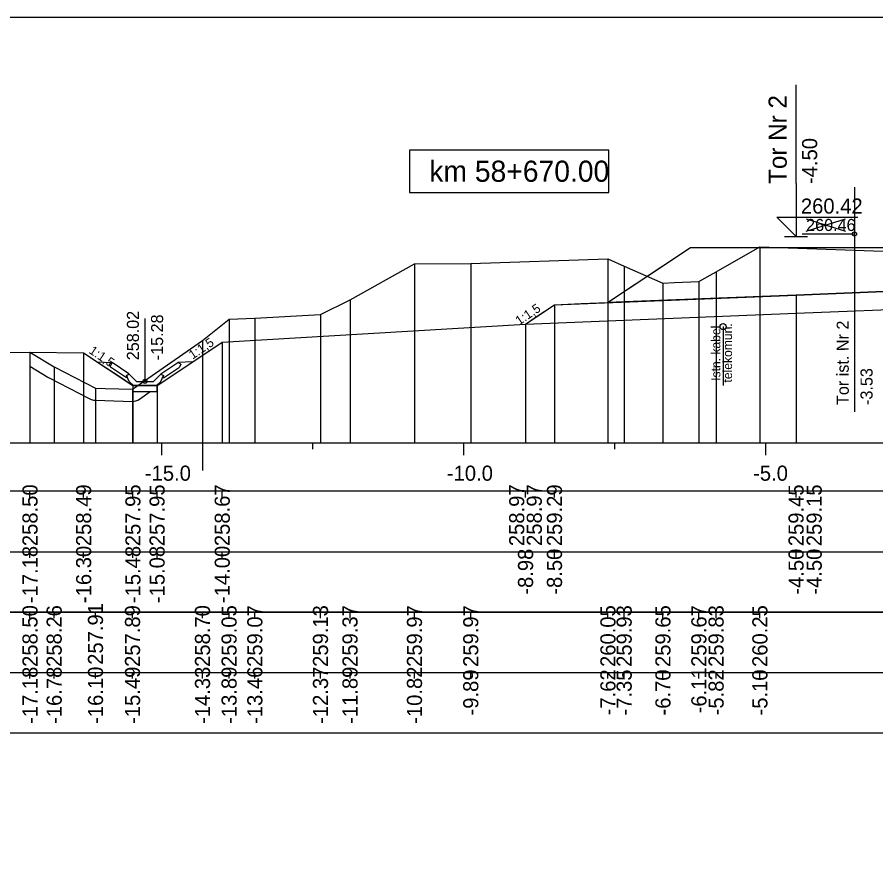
# Model space of a CAD drawing. Extents: x 6516023 to 6560129, y 5513077 to 5529206.
# Drawn here: x 6517020.32 to 6517034.53, y 5514565.91 to 5514580.16 of the extents above; entities that cross this region are included whole.
import ezdxf

# ---------------------------------------------------------------- set-up
doc = ezdxf.new("R2010")
doc.units = 0
for name, color, linetype in [('IR_default', 7, 'Continuous'), ('TOR_PRZEK_P-kable', 7, 'Continuous'), ('TOR_PRZEK_P-komponent', 7, 'Continuous'), ('TOR_PRZEK_P-odwodnienie', 7, 'Continuous'), ('TOR_PRZEK_P-opisy', 7, 'Continuous'), ('TOR_PRZEK_P-tabelka istniejace', 7, 'Continuous'), ('TOR_PRZEK_P-tabelka projektowane', 7, 'Continuous'), ('TOR_PRZEK_P-teren istniejacy', 7, 'Continuous'), ('TOR_PRZEK_P-tory istniejace', 7, 'Continuous'), ('TOR_PRZEK_P-tory projektowane', 7, 'Continuous'), ('TOR_PRZEK_P-uklad odniesienia', 7, 'Continuous'), ('TOR_PRZEK_P-warstwa ochronna I', 7, 'Continuous'), ('TOR_PRZEK_P-warstwa ochronna II', 7, 'Continuous'), ('TOR_PS_T-skarpy projektowane', 7, 'Continuous'), ('TOR_RAMKI-ramka+tabelka 1', 7, 'Continuous')]:
    doc.layers.add(name, color=color, linetype=linetype)

msp = doc.modelspace()

# ---------------------------------------------------------------- linework, layer by layer
at = {"layer": 'IR_default'}
msp.add_lwpolyline([(6517020.53, 5514574.61), (6517021.418, 5514574.6), (6517021.694, 5514574.416), (6517021.739, 5514574.386), (6517021.987, 5514574.221), (6517022.234, 5514574.056), (6517022.434, 5514574.056), (6517022.634, 5514574.056), (6517023.174, 5514574.416), (6517023.713, 5514574.775), (6517026.224, 5514574.926), (6517028.734, 5514575.076), (6517028.894, 5514575.183), (6517029.213, 5514575.395), (6517029.653, 5514575.413), (6517030.093, 5514575.431), (6517030.778, 5514575.887), (6517031.463, 5514576.344), (6517033.213, 5514576.344), (6517034.963, 5514576.344)], dxfattribs=at)
at = {"layer": 'TOR_PRZEK_P-kable'}
msp.add_line((6517032.004, 5514575.033), (6517032.004, 5514574.059), dxfattribs=at)
msp.add_circle((6517032.004, 5514575.033), 0.05, dxfattribs=at)
at = {"layer": 'TOR_PRZEK_P-komponent'}
msp.add_lwpolyline([(6517031.463, 5514576.344), (6517034.963, 5514576.344), (6517035.963, 5514576.344), (6517039.463, 5514576.344), (6517040.013, 5514576.345), (6517043.513, 5514576.345), (6517044.598, 5514575.622), (6517041.013, 5514575.765), (6517039.763, 5514575.815), (6517039.713, 5514575.815), (6517038.463, 5514575.765), (6517037.713, 5514575.735), (6517035.463, 5514575.645), (6517033.213, 5514575.555), (6517030.093, 5514575.431)], close=True, dxfattribs=at)
at = {"layer": 'TOR_PRZEK_P-odwodnienie'}
for p, q in [((6517022.434, 5514574.126), (6517022.434, 5514575.17)), ((6517022.125, 5514574.185), (6517021.864, 5514574.36)), ((6517022.169, 5514574.252), (6517021.889, 5514574.439)), ((6517022.698, 5514574.252), (6517022.979, 5514574.439)), ((6517022.743, 5514574.185), (6517023.004, 5514574.36)), ((6517022.136, 5514574.202), (6517022.125, 5514574.185)), ((6517022.126, 5514574.221), (6517022.174, 5514574.245)), ((6517022.169, 5514574.252), (6517022.161, 5514574.239)), ((6517022.294, 5514574.126), (6517022.174, 5514574.245)), ((6517022.574, 5514574.126), (6517022.694, 5514574.245)), ((6517022.694, 5514574.245), (6517022.741, 5514574.221)), ((6517022.698, 5514574.252), (6517022.707, 5514574.239)), ((6517022.732, 5514574.202), (6517022.743, 5514574.185)), ((6517022.244, 5514574.056), (6517022.624, 5514574.056)), ((6517022.294, 5514574.126), (6517022.574, 5514574.126))]:
    msp.add_line(p, q, dxfattribs=at)
for points in [[(6517021.642, 5514574.451), (6517021.889, 5514574.439)], [(6517023.225, 5514574.451), (6517022.979, 5514574.439)], [(6517021.839, 5514574.412), (6517021.889, 5514574.439)], [(6517021.839, 5514574.412), (6517021.864, 5514574.36)], [(6517023.029, 5514574.412), (6517022.979, 5514574.439)], [(6517023.029, 5514574.412), (6517023.004, 5514574.36)], [(6517022.161, 5514574.239), (6517022.126, 5514574.221)], [(6517022.174, 5514574.126), (6517022.126, 5514574.221)], [(6517022.126, 5514574.221), (6517022.136, 5514574.202)], [(6517022.694, 5514574.126), (6517022.741, 5514574.221)], [(6517022.707, 5514574.239), (6517022.742, 5514574.221)], [(6517022.742, 5514574.221), (6517022.732, 5514574.202)], [(6517022.244, 5514574.056), (6517022.174, 5514574.126)], [(6517022.234, 5514574.056), (6517022.233, 5514574.057), (6517022.234, 5514574.056), (6517022.233, 5514574.056), (6517022.234, 5514574.056), (6517022.234, 5514574.056), (6517022.234, 5514574.056), (6517022.234, 5514574.057)], [(6517022.234, 5514574.056), (6517022.234, 5514574.057), (6517022.234, 5514574.056), (6517022.234, 5514574.056), (6517022.234, 5514574.056), (6517022.235, 5514574.056), (6517022.234, 5514574.056), (6517022.235, 5514574.057)], [(6517022.634, 5514574.056), (6517022.234, 5514574.056), (6517022.234, 5514573.956), (6517022.634, 5514573.956), (6517022.634, 5514574.056)], [(6517022.624, 5514574.056), (6517022.694, 5514574.126)], [(6517022.634, 5514574.056), (6517022.633, 5514574.057), (6517022.634, 5514574.056), (6517022.633, 5514574.056), (6517022.634, 5514574.056), (6517022.634, 5514574.056), (6517022.634, 5514574.056), (6517022.634, 5514574.057)], [(6517022.634, 5514574.056), (6517022.634, 5514574.057), (6517022.634, 5514574.056), (6517022.634, 5514574.056), (6517022.634, 5514574.056), (6517022.635, 5514574.056), (6517022.634, 5514574.056), (6517022.635, 5514574.057)]]:
    msp.add_lwpolyline(points, dxfattribs=at)
msp.add_circle((6517022.434, 5514574.126), 0.035, dxfattribs=at)
at = {"layer": 'TOR_PRZEK_P-tabelka istniejace'}
for p, q in [((6517020.53, 5514570.206), (6517020.53, 5514570.306)), ((6517020.93, 5514570.206), (6517020.93, 5514570.306)), ((6517021.614, 5514570.206), (6517021.614, 5514570.306)), ((6517022.227, 5514570.206), (6517022.227, 5514570.306)), ((6517023.386, 5514570.206), (6517023.386, 5514570.306)), ((6517023.826, 5514570.206), (6517023.826, 5514570.306)), ((6517024.252, 5514570.206), (6517024.252, 5514570.306)), ((6517025.339, 5514570.206), (6517025.339, 5514570.306)), ((6517025.828, 5514570.206), (6517025.828, 5514570.306)), ((6517026.895, 5514570.206), (6517026.895, 5514570.306)), ((6517027.827, 5514570.206), (6517027.827, 5514570.306)), ((6517030.098, 5514570.206), (6517030.098, 5514570.306)), ((6517030.367, 5514570.206), (6517030.367, 5514570.306)), ((6517031.009, 5514570.206), (6517031.009, 5514570.306)), ((6517031.604, 5514570.206), (6517031.604, 5514570.306)), ((6517031.889, 5514570.206), (6517031.889, 5514570.306)), ((6517032.614, 5514570.206), (6517032.614, 5514570.306)), ((6516996.663, 5514569.306), (6517080.463, 5514569.306)), ((6517020.53, 5514569.206), (6517020.53, 5514569.306)), ((6517020.93, 5514569.206), (6517020.93, 5514569.306)), ((6517021.614, 5514569.206), (6517021.614, 5514569.306)), ((6517022.227, 5514569.206), (6517022.227, 5514569.306)), ((6517023.386, 5514569.206), (6517023.386, 5514569.306)), ((6517023.826, 5514569.206), (6517023.826, 5514569.306)), ((6517024.252, 5514569.206), (6517024.252, 5514569.306)), ((6517025.339, 5514569.206), (6517025.339, 5514569.306)), ((6517025.828, 5514569.206), (6517025.828, 5514569.306)), ((6517026.895, 5514569.206), (6517026.895, 5514569.306)), ((6517027.827, 5514569.206), (6517027.827, 5514569.306)), ((6517030.098, 5514569.206), (6517030.098, 5514569.306)), ((6517030.367, 5514569.206), (6517030.367, 5514569.306)), ((6517031.009, 5514569.206), (6517031.009, 5514569.306)), ((6517031.604, 5514569.206), (6517031.604, 5514569.306)), ((6517031.889, 5514569.206), (6517031.889, 5514569.306)), ((6517032.614, 5514569.206), (6517032.614, 5514569.306))]:
    msp.add_line(p, q, dxfattribs=at)
for points in [[(6517032.614, 5514576.356), (6517032.614, 5514573.306), (6517032.614, 5514573.176), (6517032.614, 5514573.106)], [(6517030.098, 5514576.154), (6517030.098, 5514573.306), (6517030.098, 5514573.176), (6517030.098, 5514573.106)], [(6517026.895, 5514576.073), (6517026.895, 5514573.306), (6517026.895, 5514573.176), (6517026.895, 5514573.106)], [(6517027.827, 5514576.079), (6517027.827, 5514573.306), (6517027.827, 5514573.176), (6517027.827, 5514573.106)], [(6517030.367, 5514576.034), (6517030.367, 5514573.306), (6517030.367, 5514573.176), (6517030.367, 5514573.106)], [(6517031.889, 5514575.938), (6517031.889, 5514573.306), (6517031.889, 5514573.176), (6517031.889, 5514573.106)], [(6517031.009, 5514575.754), (6517031.009, 5514573.306), (6517031.009, 5514573.176), (6517031.009, 5514573.106)], [(6517031.604, 5514575.779), (6517031.604, 5514573.306), (6517031.604, 5514573.176), (6517031.604, 5514573.106)], [(6517025.828, 5514575.478), (6517025.828, 5514573.306), (6517025.828, 5514573.176), (6517025.828, 5514573.106)], [(6517023.826, 5514575.157), (6517023.826, 5514573.306), (6517023.826, 5514573.176), (6517023.826, 5514573.106)], [(6517024.252, 5514575.175), (6517024.252, 5514573.306), (6517024.252, 5514573.176), (6517024.252, 5514573.106)], [(6517025.339, 5514575.233), (6517025.339, 5514573.306), (6517025.339, 5514573.176), (6517025.339, 5514573.106)], [(6517023.386, 5514574.803), (6517023.386, 5514572.648)], [(6517020.53, 5514574.61), (6517020.53, 5514573.306), (6517020.53, 5514573.176), (6517020.53, 5514573.106)], [(6517020.93, 5514574.367), (6517020.93, 5514573.306), (6517020.93, 5514573.176), (6517020.93, 5514573.106)], [(6517021.614, 5514574.015), (6517021.614, 5514573.306), (6517021.614, 5514573.176), (6517021.614, 5514573.106)], [(6517022.227, 5514573.995), (6517022.227, 5514573.306), (6517022.227, 5514573.176), (6517022.227, 5514573.106)]]:
    msp.add_lwpolyline(points, dxfattribs=at)
msp.add_lwpolyline([(6516996.663, 5514570.306), (6516996.663, 5514568.306), (6517080.463, 5514568.306), (6517080.463, 5514570.306)], close=True, dxfattribs=at)
at = {"layer": 'TOR_PRZEK_P-tabelka projektowane'}
for p, q in [((6517020.53, 5514572.206), (6517020.53, 5514572.306)), ((6517021.418, 5514572.206), (6517021.418, 5514572.306)), ((6517022.234, 5514572.206), (6517022.234, 5514572.306)), ((6517022.634, 5514572.206), (6517022.634, 5514572.306)), ((6517023.713, 5514572.206), (6517023.713, 5514572.306)), ((6517028.734, 5514572.206), (6517028.734, 5514572.306)), ((6517028.734, 5514572.206), (6517028.734, 5514572.306)), ((6517029.213, 5514572.206), (6517029.213, 5514572.306)), ((6517033.213, 5514572.206), (6517033.213, 5514572.306)), ((6517033.213, 5514572.206), (6517033.213, 5514572.306)), ((6516996.663, 5514571.306), (6517080.463, 5514571.306)), ((6517020.53, 5514571.206), (6517020.53, 5514571.306)), ((6517021.418, 5514571.206), (6517021.418, 5514571.306)), ((6517022.234, 5514571.206), (6517022.234, 5514571.306)), ((6517022.634, 5514571.206), (6517022.634, 5514571.306)), ((6517023.713, 5514571.206), (6517023.713, 5514571.306)), ((6517028.734, 5514571.206), (6517028.734, 5514571.306)), ((6517028.734, 5514571.206), (6517028.734, 5514571.306)), ((6517029.213, 5514571.206), (6517029.213, 5514571.306)), ((6517033.213, 5514571.206), (6517033.213, 5514571.306)), ((6517033.213, 5514571.206), (6517033.213, 5514571.306))]:
    msp.add_line(p, q, dxfattribs=at)
for points in [[(6517033.213, 5514575.555), (6517033.213, 5514573.306), (6517033.213, 5514573.176), (6517033.213, 5514573.106)], [(6517029.213, 5514575.395), (6517029.213, 5514573.306), (6517029.213, 5514573.176), (6517029.213, 5514573.106)], [(6517033.213, 5514575.255), (6517033.213, 5514573.306), (6517033.213, 5514573.176), (6517033.213, 5514573.106)], [(6517028.734, 5514575.076), (6517028.734, 5514573.306), (6517028.734, 5514573.176), (6517028.734, 5514573.106)], [(6517028.734, 5514575.076), (6517028.734, 5514573.306), (6517028.734, 5514573.176), (6517028.734, 5514573.106)], [(6517023.713, 5514574.775), (6517023.713, 5514573.306), (6517023.713, 5514573.176), (6517023.713, 5514573.106)], [(6517020.53, 5514574.61), (6517020.53, 5514573.306), (6517020.53, 5514573.176), (6517020.53, 5514573.106)], [(6517021.418, 5514574.6), (6517021.418, 5514573.306), (6517021.418, 5514573.176), (6517021.418, 5514573.106)], [(6517022.234, 5514574.056), (6517022.234, 5514573.306), (6517022.234, 5514573.176), (6517022.234, 5514573.106)], [(6517022.634, 5514574.056), (6517022.634, 5514573.306), (6517022.634, 5514573.176), (6517022.634, 5514573.106)]]:
    msp.add_lwpolyline(points, dxfattribs=at)
msp.add_lwpolyline([(6516996.663, 5514572.306), (6516996.663, 5514570.306), (6517080.463, 5514570.306), (6517080.463, 5514572.306)], close=True, dxfattribs=at)
at = {"layer": 'TOR_PRZEK_P-teren istniejacy'}
msp.add_lwpolyline([(6517016.036, 5514574.592), (6517020.53, 5514574.61), (6517020.93, 5514574.367), (6517021.614, 5514574.015), (6517021.777, 5514574.008), (6517022.227, 5514573.995), (6517023.386, 5514574.803), (6517023.826, 5514575.157), (6517024.252, 5514575.175), (6517025.339, 5514575.233), (6517025.828, 5514575.478), (6517026.895, 5514576.073), (6517027.827, 5514576.079), (6517030.098, 5514576.154), (6517030.367, 5514576.034), (6517031.009, 5514575.754), (6517031.201, 5514575.763), (6517031.604, 5514575.779), (6517031.889, 5514575.938), (6517032.614, 5514576.356), (6517040.148, 5514576.091)], dxfattribs=at)
at = {"layer": 'TOR_PRZEK_P-tory istniejace'}
for p, q in [((6517034.179, 5514577.341), (6517034.179, 5514573.621)), ((6517033.38, 5514576.613), (6517034.032, 5514576.816)), ((6517033.38, 5514576.816), (6517034.032, 5514576.613)), ((6517034.18, 5514576.566), (6517033.314, 5514576.566))]:
    msp.add_line(p, q, dxfattribs=at)
msp.add_circle((6517034.18, 5514576.566), 0.035, dxfattribs=at)
at = {"layer": 'TOR_PRZEK_P-tory projektowane'}
for p, q in [((6517033.213, 5514577.402), (6517033.213, 5514579.034)), ((6517033.213, 5514577.402), (6517033.213, 5514576.524)), ((6517033.213, 5514576.524), (6517032.894, 5514576.843)), ((6517032.894, 5514576.843), (6517034.238, 5514576.843)), ((6517033.021, 5514576.524), (6517033.405, 5514576.524))]:
    msp.add_line(p, q, dxfattribs=at)
at = {"layer": 'TOR_PRZEK_P-uklad odniesienia'}
for p, q in [((6517000.463, 5514573.106), (6517080.463, 5514573.106)), ((6517022.713, 5514572.906), (6517022.713, 5514573.106)), ((6517025.213, 5514573.006), (6517025.213, 5514573.106)), ((6517027.713, 5514572.906), (6517027.713, 5514573.106)), ((6517030.213, 5514573.006), (6517030.213, 5514573.106)), ((6517032.713, 5514572.906), (6517032.713, 5514573.106))]:
    msp.add_line(p, q, dxfattribs=at)
msp.add_lwpolyline([(6517030.113, 5514577.956), (6517026.813, 5514577.956), (6517026.813, 5514577.256), (6517030.113, 5514577.256)], close=True, dxfattribs=at)
at = {"layer": 'TOR_PRZEK_P-warstwa ochronna I'}
msp.add_lwpolyline([(6517028.734, 5514575.076), (6517033.213, 5514575.255), (6517035.463, 5514575.345), (6517037.713, 5514575.435), (6517039.713, 5514575.515), (6517039.763, 5514575.515), (6517041.013, 5514575.465), (6517041.763, 5514575.435), (6517046.542, 5514575.244)], dxfattribs=at)
at = {"layer": 'TOR_PRZEK_P-warstwa ochronna II'}
msp.add_lwpolyline([(6517020.53, 5514574.61), (6517021.418, 5514574.6), (6517022.234, 5514574.056), (6517022.634, 5514574.056), (6517023.713, 5514574.775), (6517028.734, 5514575.076), (6517029.213, 5514575.395), (6517033.213, 5514575.555), (6517035.463, 5514575.645), (6517037.713, 5514575.735), (6517038.463, 5514575.765), (6517039.713, 5514575.815), (6517039.763, 5514575.815), (6517041.013, 5514575.765), (6517041.763, 5514575.735), (6517046.063, 5514575.563), (6517046.542, 5514575.244), (6517052.465, 5514575.007), (6517054.161, 5514573.876), (6517054.561, 5514573.876), (6517055.546, 5514574.54)], dxfattribs=at)
at = {"layer": 'TOR_PS_T-skarpy projektowane'}
for p, q in [((6517020.839, 5514574.19), (6517021.523, 5514573.837)), ((6517022.341, 5514573.831), (6517022.521, 5514573.956)), ((6517021.605, 5514573.815), (6517021.767, 5514573.808)), ((6517021.771, 5514573.808), (6517022.221, 5514573.795))]:
    msp.add_line(p, q, dxfattribs=at)
msp.add_lwpolyline([(6517020.53, 5514574.376), (6517020.827, 5514574.196)], dxfattribs=at)
for centre, start, end in [((6517020.93, 5514574.367), 238.8223, 242.7623), ((6517021.614, 5514574.015), 242.7623, 267.3745), ((6517021.777, 5514574.008), 267.3745, 268.3846), ((6517022.227, 5514573.995), 268.3846, 304.8807)]:
    msp.add_arc(centre, 0.2, start, end, dxfattribs=at)
at = {"layer": 'TOR_RAMKI-ramka+tabelka 1'}
msp.add_lwpolyline([(6516907.013, 5514580.156), (6517154.513, 5514580.156), (6517154.513, 5514551.656), (6516907.013, 5514551.656)], close=True, dxfattribs=at)

# ---------------------------------------------------------------- texts
at = {"layer": 'TOR_PRZEK_P-kable'}
for s, height, p in [('Istn. kabel', 0.14999, (6517031.959, 5514574.135)), ('telekomun.', 0.15, (6517032.153, 5514574.107))]:
    msp.add_text(s, height=height, rotation=90.0511, dxfattribs=at).set_placement(p)
at = {"layer": 'TOR_PRZEK_P-odwodnienie'}
for s, p in [('258.02', (6517022.334, 5514574.476)), ('-15.28', (6517022.734, 5514574.476))]:
    msp.add_text(s, height=0.2, rotation=90, dxfattribs=at).set_placement(p)
at = {"layer": 'TOR_PRZEK_P-opisy'}
for rotation, p in [(34.0701, (6517028.63, 5514575.05)), (34.0701, (6517023.222, 5514574.485)), (325.9299, (6517021.494, 5514574.603))]:
    msp.add_text('1:1,5', height=0.15, rotation=rotation, dxfattribs=at).set_placement(p)
at = {"layer": 'TOR_PRZEK_P-tabelka istniejace'}
for s, p in [('258.50', (6517020.655, 5514569.398)), ('258.26', (6517021.055, 5514569.398)), ('257.91', (6517021.739, 5514569.433)), ('257.89', (6517022.352, 5514569.398)), ('258.70', (6517023.511, 5514569.398)), ('259.05', (6517023.951, 5514569.397)), ('259.07', (6517024.377, 5514569.398)), ('259.13', (6517025.464, 5514569.398)), ('259.37', (6517025.953, 5514569.398)), ('259.97', (6517027.02, 5514569.398)), ('259.97', (6517027.952, 5514569.398)), ('260.05', (6517030.223, 5514569.397)), ('259.93', (6517030.492, 5514569.398)), ('259.65', (6517031.134, 5514569.397)), ('259.67', (6517031.729, 5514569.398)), ('259.83', (6517032.014, 5514569.398)), ('260.25', (6517032.739, 5514569.397)), ('-17.18', (6517020.655, 5514568.454)), ('-16.78', (6517021.055, 5514568.454)), ('-16.10', (6517021.739, 5514568.455)), ('-15.49', (6517022.352, 5514568.455)), ('-14.33', (6517023.511, 5514568.454)), ('-13.89', (6517023.951, 5514568.455)), ('-13.46', (6517024.377, 5514568.454)), ('-12.37', (6517025.464, 5514568.455)), ('-11.89', (6517025.953, 5514568.455)), ('-10.82', (6517027.02, 5514568.456)), ('-9.89', (6517027.952, 5514568.594)), ('-7.62', (6517030.223, 5514568.596)), ('-7.35', (6517030.492, 5514568.593)), ('-6.70', (6517031.134, 5514568.594)), ('-6.11', (6517031.729, 5514568.629)), ('-5.82', (6517032.014, 5514568.596)), ('-5.10', (6517032.739, 5514568.594))]:
    msp.add_text(s, height=0.25, rotation=90, dxfattribs=at).set_placement(p)
at = {"layer": 'TOR_PRZEK_P-tabelka projektowane'}
for s, p in [('258.50', (6517020.655, 5514571.398)), ('258.49', (6517021.543, 5514571.398)), ('257.95', (6517022.359, 5514571.397)), ('257.95', (6517022.759, 5514571.397)), ('258.67', (6517023.838, 5514571.398)), ('258.97', (6517028.713, 5514571.398)), ('258.97', (6517029.004, 5514571.401)), ('259.29', (6517029.338, 5514571.398)), ('259.45', (6517033.338, 5514571.397)), ('259.15', (6517033.638, 5514571.397)), ('-17.18', (6517020.655, 5514570.454)), ('-16.30', (6517021.543, 5514570.455)), ('-15.48', (6517022.359, 5514570.454)), ('-15.08', (6517022.759, 5514570.454)), ('-14.00', (6517023.838, 5514570.455)), ('-8.98', (6517028.859, 5514570.594)), ('-8.50', (6517029.338, 5514570.594)), ('-4.50', (6517033.338, 5514570.594)), ('-4.50', (6517033.638, 5514570.594))]:
    msp.add_text(s, height=0.25, rotation=90, dxfattribs=at).set_placement(p)
at = {"layer": 'TOR_PRZEK_P-tory istniejace'}
msp.add_text('260.46', height=0.2, dxfattribs=at).set_placement((6517033.38, 5514576.616))
for s, rotation, p in [('Tor ist. Nr 2', 90.0511, (6517034.086, 5514573.735)), ('-3.53', 90, (6517034.48, 5514573.736))]:
    msp.add_text(s, height=0.2, rotation=rotation, dxfattribs=at).set_placement(p)
at = {"layer": 'TOR_PRZEK_P-tory projektowane'}
for s, height, p in [('Tor Nr 2', 0.3, (6517033.058, 5514577.396)), ('-4.50', 0.25, (6517033.563, 5514577.394))]:
    msp.add_text(s, height=height, rotation=90, dxfattribs=at).set_placement(p)
msp.add_text('260.42', height=0.25, dxfattribs=at).set_placement((6517033.293, 5514576.904))
at = {"layer": 'TOR_PRZEK_P-uklad odniesienia'}
for s, height, p in [('km 58+670.00', 0.35, (6517027.141, 5514577.431)), ('-15.0', 0.25, (6517022.432, 5514572.481)), ('-10.0', 0.25, (6517027.432, 5514572.481)), ('-5.0', 0.25, (6517032.502, 5514572.481))]:
    msp.add_text(s, height=height, dxfattribs=at).set_placement(p)

doc.saveas('drawing.dxf')
